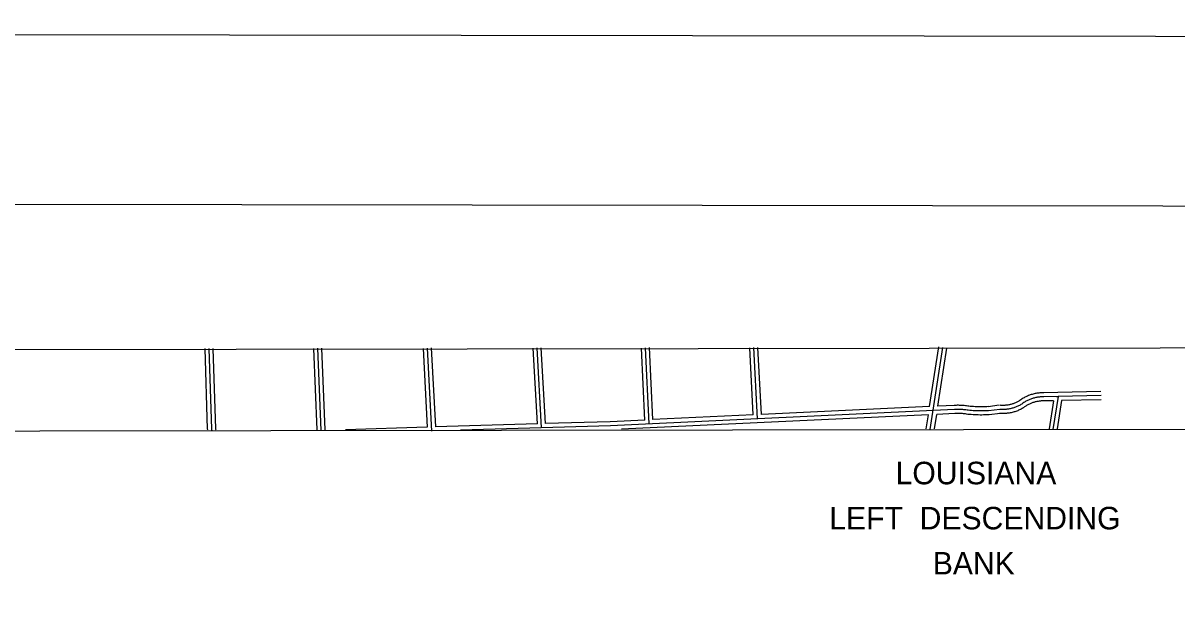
# Model space of a CAD drawing. Extents: x 3313442 to 3351311, y 721974 to 747360.
# Drawn here: x 3343998 to 3348248, y 744608 to 746777 of the extents above; entities that cross this region are included whole.
import ezdxf

# ---------------------------------------------------------------- set-up
doc = ezdxf.new("R2010")
doc.units = 0
for name, color, linetype in [('G-ANNO-NPLT', 7, 'Continuous'), ('V-ANNO-SYMB', 7, 'Continuous'), ('V-GRID-FRAM', 7, 'Continuous'), ('V-ROAD-CNTR', 7, 'Continuous')]:
    doc.layers.add(name, color=color, linetype=linetype)

msp = doc.modelspace()

# ---------------------------------------------------------------- linework, layer by layer
at = {"layer": 'G-ANNO-NPLT'}
msp.add_lwpolyline([(3314025.4, 722610.3), (3350692.1, 722557), (3350727.2, 746723.6), (3314060.6, 746776.9)], close=True, dxfattribs=at)
at = {"layer": 'V-ANNO-SYMB'}
msp.add_lwpolyline([(3316776.5, 723231.3), (3349859.6, 723183.2), (3349893, 746099.8), (3316809.8, 746147.9), (3316776.5, 723231.3)], dxfattribs=at)
msp.add_lwpolyline([(3335550.9, 745262.5), (3348313.1, 745281), (3348317.8, 742049.2), (3335555.6, 742030.7)], close=True, dxfattribs=at)
at = {"layer": 'V-GRID-FRAM'}
msp.add_lwpolyline([(3317558.4, 745536.3), (3349037, 745582.1), (3349071.4, 727396.8), (3317576.9, 727351), (3317558.4, 745536.3)], dxfattribs=at)
at = {"layer": 'V-ROAD-CNTR'}
for points in [[(3344677.8, 745281.2), (3344668.6, 745578.1)], [(3344692.8, 745281.7), (3344683.6, 745578.5)], [(3344707.8, 745282.2), (3344698.6, 745579)], [(3345080.6, 745279.1), (3345068.3, 745578.5)], [(3345095.7, 745276.3), (3345083.3, 745579.1)], [(3345110.6, 745279.2), (3345098.3, 745579.7)], [(3345471.7, 745579), (3345486.4, 745288.4)], [(3345486.7, 745579.7), (3345502.2, 745273.9)], [(3345501.6, 745580.5), (3345516.4, 745289.3)], [(3345892.2, 745300.7), (3345876.6, 745579.5)], [(3345908, 745286.2), (3345891.6, 745580.3)], [(3345922.2, 745301.6), (3345906.6, 745581.1)], [(3346288.1, 745314.8), (3346275.5, 745580.2)], [(3346303.8, 745300.6), (3346290.5, 745580.9)], [(3346318.1, 745316.3), (3346305.5, 745581.6)], [(3346687.2, 745333.7), (3346674.6, 745580.7)], [(3346702.9, 745319.4), (3346689.6, 745581.5)], [(3346717.2, 745335.1), (3346704.6, 745582.2)], [(3347337, 745364.3), (3347370.9, 745584.8)], [(3347339.2, 745279.6), (3347385.7, 745582.5)], [(3347367.6, 745365.8), (3347400.5, 745580.2)], [(3347757.3, 745415.3), (3347753.9, 745415.3), (3347750.2, 745415.2), (3347746.6, 745415), (3347743, 745414.7), (3347739.4, 745414.4), (3347735.8, 745414), (3347732.3, 745413.4), (3347728.7, 745412.8), (3347725.2, 745412.1), (3347721.6, 745411.3), (3347718.1, 745410.4), (3347714.6, 745409.5), (3347711.2, 745408.4), (3347707.8, 745407.3), (3347704.4, 745406.1), (3347701, 745404.8), (3347697.6, 745403.4), (3347694.3, 745401.9), (3347691.1, 745400.4), (3347687.9, 745398.8), (3347684.7, 745397), (3347681.5, 745395.3), (3347678.4, 745393.4), (3347675.4, 745391.5), (3347672.4, 745389.4), (3347669.4, 745387.4), (3347667, 745385.6)], [(3347757.3, 745400.3), (3347754, 745400.3), (3347750.8, 745400.2), (3347747.5, 745400), (3347744.3, 745399.8), (3347741.1, 745399.5), (3347737.9, 745399.1), (3347734.6, 745398.6), (3347731.4, 745398.1), (3347728.3, 745397.4), (3347725.1, 745396.7), (3347722, 745395.9), (3347718.8, 745395.1), (3347715.7, 745394.1), (3347712.6, 745393.1), (3347709.6, 745392), (3347706.6, 745390.8), (3347703.6, 745389.6), (3347700.6, 745388.3), (3347697.7, 745386.9), (3347694.8, 745385.4), (3347691.9, 745383.9), (3347689.1, 745382.3), (3347686.3, 745380.6), (3347683.6, 745378.9), (3347680.9, 745377.1), (3347678.2, 745375.2), (3347676, 745373.5)], [(3347968.1, 745419.9), (3347756.9, 745415.3)], [(3347968.4, 745404.9), (3347757.3, 745400.3)], [(3347804.2, 745401.3), (3347810.2, 745401.4), (3347791.4, 745280.3)], [(3347428.8, 745353.7), (3346161.3, 745293.8), (3345608.5, 745277.1)], [(3347337, 745364.3), (3346717.2, 745335.1)], [(3347428.1, 745368.6), (3347367.6, 745365.8)], [(3347481.4, 745365.5), (3347477.3, 745366.2), (3347473, 745366.9), (3347468.8, 745367.4), (3347464.5, 745367.9), (3347460.2, 745368.3), (3347456, 745368.7), (3347451.7, 745368.9), (3347447.4, 745369), (3347443.1, 745369.1), (3347438.8, 745369.1), (3347434.5, 745369), (3347430.2, 745368.8), (3347427.9, 745368.6)], [(3347478.8, 745350.7), (3347474.8, 745351.4), (3347470.9, 745352), (3347466.9, 745352.6), (3347463, 745353), (3347459, 745353.4), (3347455, 745353.7), (3347451, 745353.9), (3347447, 745354), (3347443, 745354.1), (3347439, 745354.1), (3347435, 745354), (3347431, 745353.8), (3347428.8, 745353.7)], [(3347554.3, 745349.2), (3347548, 745348.9), (3347541.7, 745348.6), (3347535.4, 745348.5), (3347529.1, 745348.4), (3347522.8, 745348.4), (3347516.5, 745348.5), (3347510.2, 745348.7), (3347504, 745348.9), (3347497.7, 745349.2), (3347491.4, 745349.7), (3347485.1, 745350.1), (3347478.8, 745350.7), (3347478.8, 745350.7)], [(3347553.6, 745364.2), (3347547.4, 745363.9), (3347541.3, 745363.6), (3347535.2, 745363.5), (3347529.1, 745363.4), (3347522.9, 745363.4), (3347516.8, 745363.5), (3347510.7, 745363.7), (3347504.6, 745363.9), (3347498.5, 745364.2), (3347492.4, 745364.6), (3347486.4, 745365.1), (3347480.2, 745365.6), (3347480.1, 745365.6)], [(3347593.6, 745369.1), (3347552.5, 745364.1)], [(3347595.5, 745354.2), (3347554.3, 745349.2)], [(3347683.8, 745360.7), (3347680.8, 745359), (3347677.7, 745357.2), (3347674.5, 745355.4), (3347671.3, 745353.8), (3347668.1, 745352.3), (3347664.8, 745350.8), (3347661.5, 745349.4), (3347658.1, 745348.1), (3347654.7, 745346.8), (3347651.3, 745345.7), (3347647.9, 745344.6), (3347644.4, 745343.7), (3347640.9, 745342.8), (3347637.4, 745342), (3347633.8, 745341.3), (3347630.3, 745340.7), (3347626.7, 745340.1), (3347623.2, 745339.7), (3347619.6, 745339.3), (3347616, 745339), (3347612.4, 745338.9), (3347608.8, 745338.8), (3347605.2, 745338.8), (3347601.6, 745338.8), (3347598, 745339), (3347594.5, 745339.3), (3347594.2, 745339.3)], [(3347676, 745373.5), (3347673.2, 745371.9), (3347670.4, 745370.3), (3347667.6, 745368.7), (3347664.7, 745367.3), (3347661.8, 745365.9), (3347658.8, 745364.5), (3347655.8, 745363.3), (3347652.8, 745362.1), (3347649.8, 745361), (3347646.7, 745360), (3347643.6, 745359), (3347640.5, 745358.2), (3347637.4, 745357.4), (3347634.2, 745356.7), (3347631.1, 745356), (3347627.9, 745355.5), (3347624.7, 745355), (3347621.5, 745354.6), (3347618.3, 745354.2), (3347615, 745354), (3347611.8, 745353.8), (3347608.6, 745353.8), (3347605.3, 745353.8), (3347602.1, 745353.8), (3347598.9, 745354), (3347595.7, 745354.2), (3347595.5, 745354.2)], [(3347668.2, 745386.4), (3347665.6, 745384.8), (3347663.1, 745383.4), (3347660.6, 745382), (3347658, 745380.7), (3347655.5, 745379.5), (3347652.8, 745378.3), (3347650.2, 745377.2), (3347647.5, 745376.2), (3347644.9, 745375.2), (3347642.1, 745374.3), (3347639.4, 745373.4), (3347636.6, 745372.7), (3347633.9, 745372), (3347631.1, 745371.3), (3347628.3, 745370.8), (3347625.5, 745370.3), (3347622.6, 745369.8), (3347619.8, 745369.5), (3347616.9, 745369.2), (3347614.1, 745369), (3347611.2, 745368.8), (3347608.4, 745368.8), (3347605.5, 745368.8), (3347602.6, 745368.8), (3347599.8, 745369), (3347596.9, 745369.2), (3347596.8, 745369.2)], [(3347757.2, 745385.3), (3347754.2, 745385.3), (3347751.3, 745385.2), (3347748.4, 745385.1), (3347745.6, 745384.9), (3347742.7, 745384.6), (3347739.9, 745384.2), (3347737, 745383.8), (3347734.2, 745383.3), (3347731.4, 745382.8), (3347728.6, 745382.1), (3347725.8, 745381.4), (3347723, 745380.7), (3347720.3, 745379.8), (3347717.5, 745378.9), (3347714.8, 745378), (3347712.1, 745376.9), (3347709.5, 745375.8), (3347706.9, 745374.7), (3347704.3, 745373.4), (3347701.7, 745372.1), (3347699.2, 745370.8), (3347696.7, 745369.4), (3347694.2, 745367.9), (3347691.8, 745366.3), (3347689.4, 745364.7), (3347687, 745363.1), (3347684.9, 745361.5)], [(3347792.7, 745386), (3347757.6, 745385.3)], [(3347792.7, 745386), (3347776.7, 745283)], [(3347823.1, 745386.7), (3347807, 745283.1)], [(3347968.8, 745389.9), (3347823.1, 745386.7)], [(3346288.1, 745314.8), (3346160.7, 745308.8), (3345922.2, 745301.6)], [(3347332.4, 745334.1), (3346202, 745280.8)], [(3346687.2, 745333.7), (3346318.1, 745316.3)], [(3347324.4, 745282.4), (3347332.4, 745334.1)], [(3347354.8, 745282.4), (3347363, 745335.5)], [(3347429.6, 745338.7), (3347363, 745335.5)], [(3347476.2, 745335.9), (3347472.4, 745336.6), (3347468.7, 745337.2), (3347465.1, 745337.7), (3347461.4, 745338.1), (3347457.7, 745338.4), (3347454, 745338.7), (3347450.3, 745338.9), (3347446.6, 745339), (3347442.9, 745339.1), (3347439.3, 745339.1), (3347435.6, 745339), (3347431.8, 745338.8), (3347429.8, 745338.7)], [(3347555, 745334.2), (3347548.7, 745333.9), (3347542.2, 745333.7), (3347535.7, 745333.5), (3347529.2, 745333.4), (3347522.7, 745333.4), (3347516.2, 745333.5), (3347509.8, 745333.7), (3347503.3, 745333.9), (3347496.8, 745334.3), (3347490.3, 745334.7), (3347483.9, 745335.2), (3347477.5, 745335.8), (3347477.4, 745335.8)], [(3347597.3, 745339.4), (3347556.1, 745334.3)], [(3344678.1, 745278.5), (3344677.9, 745279.9)], [(3344693.9, 745275.8), (3344693.6, 745277), (3344693.2, 745278.7), (3344693, 745280.3), (3344692.8, 745281.7)], [(3344708.8, 745278.6), (3344708.7, 745278.7), (3344708.4, 745279.6), (3344708.2, 745280.5), (3344708, 745281.5), (3344707.8, 745282.5), (3344707.7, 745283.5)], [(3345186, 745279.3), (3345185.9, 745279.3)], [(3345185.9, 745279.3), (3345185.9, 745279.3)], [(3345185.9, 745279.3), (3345185.9, 745279.3)], [(3345185.9, 745279.3), (3345185.9, 745279.3)], [(3345185.9, 745279.3), (3345185.9, 745279.3)], [(3345185.9, 745279.3), (3345185.9, 745279.3)], [(3345486.4, 745288.4), (3345186, 745279.3)], [(3345186, 745279.3), (3345186, 745279.3)], [(3345186, 745279.3), (3345186, 745279.3)], [(3345186, 745279.3), (3345186, 745279.3)], [(3345186, 745279.3), (3345186, 745279.3)], [(3345186, 745279.3), (3345186, 745279.3)], [(3345186, 745279.3), (3345186, 745279.3)], [(3345186, 745279.3), (3345186, 745279.3)], [(3345892.2, 745300.7), (3345516.4, 745289.3)], [(3346201.9, 745280.8), (3346201.8, 745280.8)], [(3346201.8, 745280.8), (3346201.8, 745280.8)], [(3346201.8, 745280.8), (3346201.8, 745280.8)], [(3346201.8, 745280.8), (3346201.8, 745280.8)], [(3346201.8, 745280.8), (3346201.8, 745280.8)], [(3346201.8, 745280.8), (3346201.8, 745280.8)], [(3346202, 745280.8), (3346201.9, 745280.8)], [(3346201.9, 745280.8), (3346201.9, 745280.8)], [(3346201.9, 745280.8), (3346201.9, 745280.8)], [(3346201.9, 745280.8), (3346201.9, 745280.8)], [(3346201.9, 745280.8), (3346201.9, 745280.8)], [(3346201.9, 745280.8), (3346201.9, 745280.8)], [(3346201.9, 745280.8), (3346201.9, 745280.8)], [(3346201.9, 745280.8), (3346201.9, 745280.8)], [(3346201.9, 745280.8), (3346201.9, 745280.8)], [(3346201.9, 745280.8), (3346201.9, 745280.8)], [(3346201.9, 745280.8), (3346201.9, 745280.8)], [(3346201.9, 745280.8), (3346201.9, 745280.8)], [(3346201.9, 745280.8), (3346201.9, 745280.8)], [(3346202, 745280.8), (3346202, 745280.8)], [(3346202, 745280.8), (3346202, 745280.8)]]:
    msp.add_lwpolyline(points, dxfattribs=at)

# ---------------------------------------------------------------- texts
at = {"layer": 'V-ANNO-SYMB'}
for s, height, p in [('LOUISIANA', 83, (3347211.6, 745078.2)), ('LEFT  DESCENDING  ', 82.999, (3346967.2, 744912.2)), ('BANK', 83, (3347348.5, 744746.1))]:
    msp.add_text(s, height=height, rotation=0, dxfattribs=at).set_placement(p)

doc.saveas('drawing.dxf')
